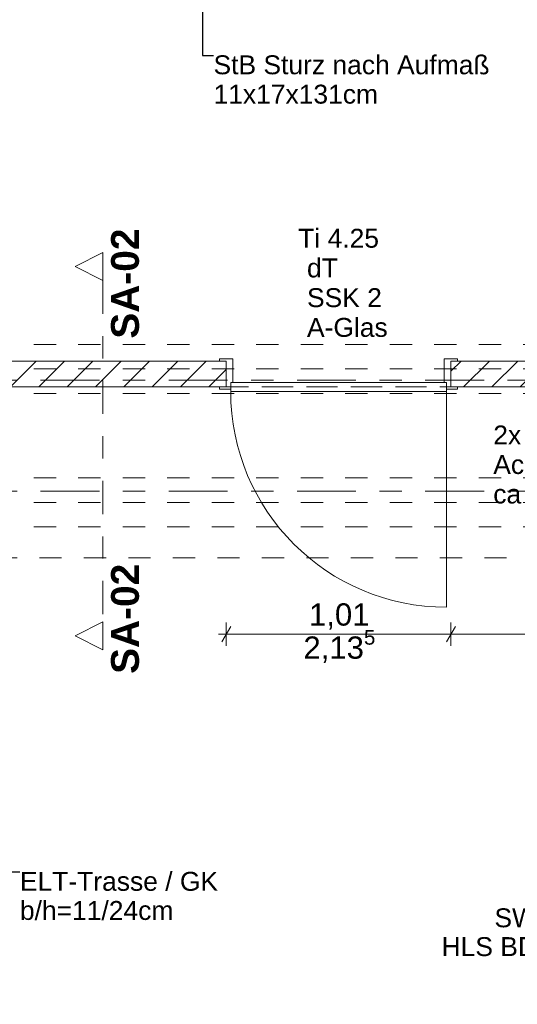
# Model space of a CAD drawing. Header units: metres. Extents: x -3.6 to 90.7, y -11.1 to 18.
# Tile 370 of 656: x 36.9 to 39.2, y 3 to 7.5. Entities that reach past the tile are written whole.
import ezdxf

# ---------------------------------------------------------------- set-up
doc = ezdxf.new("R2010")
doc.units = ezdxf.units.M
doc.header["$MEASUREMENT"] = 0
for name, pattern in [('Achse', [0.2, 0.1, -0.05, 0, -0.05]), ('Schnittlinie', [0.3, 0.15, -0.075, 0, -0.075]), ('Strichlinie doppelt', [0.546806, 0.264583, -0.105833, 0.070556, -0.105833]), ('Strichlinie eng', [0.115, 0.075, -0.04]), ('Untersicht', [0.1, 0.075, -0.025]), ('Wipeout_Contour', [1, 0, -1])]:
    doc.linetypes.add(name, pattern=pattern)
for name, color, linetype in [('152 - Bemaßung_ Beschriftung.Ausbau', 7, 'Continuous'), ('203 - Marker.Schnitt - Ausbaudetail SA', 7, 'Continuous'), ('451 - Universal.Achsen Raster', 7, 'Continuous'), ('605 - Struktur.Wand Innen', 7, 'Continuous'), ('608 - Struktur.Träger', 7, 'Continuous'), ('650 - Abdeckung.Fußboden Aufbau', 7, 'Continuous'), ('Neubau_152 - Bemaßung_ Beschriftung.Ausbau', 7, 'Continuous'), ('Neubau_653 - Abdeckung.TB Verkofferung', 7, 'Continuous')]:
    doc.layers.add(name, color=color, linetype=linetype)
doc.styles.add('ERSTELLTER_STIL_1', font='txt')
doc.styles.add('ERSTELLTER_STIL_2', font='txt')
doc.dimstyles.new('ERSTELLTER_STIL__1', dxfattribs={"dimtxt": 0.1, "dimasz": 0.0532, "dimexe": 0.18, "dimexo": 0.0625, "dimgap": 0, "dimtad": 1, "dimzin": 0, "dimdsep": 46, "dimtxsty": 'ERSTELLTER_STIL_2', "dimblk": 'ARROWHEAD_2', "dimblk1": 'ARROWHEAD_2', "dimblk2": 'ARROWHEAD_2', "dimcen": 0.09, "dimse1": 1, "dimse2": 1, "dimclrd": 7, "dimclre": 7, "dimclrt": 7, "dimazin": 0, "dimtfac": 1, "dimtdec": 4, "dimtmove": 0, "dimatfit": 3, "dimfxl": 1, "dimtolj": 1, "dimtzin": 0, "dimarcsym": 0})
doc.dimstyles.new('ERSTELLTER_STIL__3', dxfattribs={"dimtxt": 0.1, "dimasz": 0.0532, "dimexe": 0.18, "dimexo": 0.0625, "dimgap": 0, "dimtad": 1, "dimtih": 1, "dimtoh": 1, "dimzin": 0, "dimdsep": 46, "dimtxsty": 'ERSTELLTER_STIL_2', "dimblk": 'ARROWHEAD_2', "dimblk1": 'ARROWHEAD_2', "dimblk2": 'ARROWHEAD_2', "dimcen": 0.09, "dimse1": 1, "dimse2": 1, "dimclrd": 7, "dimclre": 7, "dimclrt": 7, "dimazin": 0, "dimtfac": 1, "dimtdec": 4, "dimtmove": 0, "dimatfit": 3, "dimfxl": 1, "dimtolj": 1, "dimtzin": 0, "dimarcsym": 0})
doc.dimstyles.new('ERSTELLTER_STIL__5', dxfattribs={"dimtxt": 0.18, "dimasz": 0.03648, "dimexe": 0.18, "dimexo": 0.0625, "dimgap": 0, "dimtad": 0, "dimtih": 1, "dimtoh": 1, "dimdec": 4, "dimzin": 0, "dimdsep": 46, "dimcen": 0.09, "dimadec": 0, "dimazin": 0, "dimtfac": 1, "dimtdec": 4, "dimtmove": 0, "dimatfit": 3, "dimldrblk": 'ARROWHEAD_11', "dimfxl": 1, "dimtolj": 1, "dimtzin": 0, "dimarcsym": 0})
doc.dimstyles.new('ERSTELLTER_STIL__6', dxfattribs={"dimtxt": 0.18, "dimasz": 0.02736, "dimexe": 0.18, "dimexo": 0.0625, "dimgap": 0, "dimtad": 0, "dimtih": 1, "dimtoh": 1, "dimdec": 4, "dimzin": 0, "dimdsep": 46, "dimcen": 0.09, "dimadec": 0, "dimazin": 0, "dimtfac": 1, "dimtdec": 4, "dimtmove": 0, "dimatfit": 3, "dimldrblk": 'ARROWHEAD_11', "dimfxl": 1, "dimtolj": 1, "dimtzin": 0, "dimarcsym": 0})
pattern_1 = [(45, (0, 0), (-0.0636396, 0.0636396), [])]

# ---------------------------------------------------------------- blocks, each defined once
blk = doc.blocks.new('ARROWHEAD_11')
at = {"color": 0, "linetype": 'Continuous', "lineweight": 0}
blk.add_line((0, 0), (-1, 0), dxfattribs=at)
at = {"color": 0, "linetype": 'Continuous', "lineweight": 0, "const_width": 0.25, "flags": 128}
blk.add_lwpolyline([(-0.125, 0, 1), (0.125, 0, 1)], format="xyb", close=True, dxfattribs=at)
blk = doc.blocks.new('*D436')
at = {"layer": '152 - Bemaßung_ Beschriftung.Ausbau', "color": 7, "linetype": 'Continuous', "lineweight": 5}
for p, q in [((36.605, -4.6125), (36.605, -4.5075)), ((40.015, -4.6125), (40.015, -4.5075)), ((36.6252, -4.525), (36.5848, -4.595)), ((40.0352, -4.525), (39.9948, -4.595)), ((36.605, -4.56), (40.015, -4.56))]:
    blk.add_line(p, q, dxfattribs=at)
at = {"layer": '152 - Bemaßung_ Beschriftung.Ausbau', "color": 7, "lineweight": 5, "char_height": 0.1, "attachment_point": 7, "style": 'ERSTELLTER_STIL_2'}
for s, insert in [('\\A1;{\\pql;\\fArial|b0|i0|c0|p38;11\\fArial|b0|i0|c0|p38;\\A1{\\H.66x;\\S5^  ;}}', (39.8029, -4.5411)), ('\\A1;{\\pql;\\fArial|b0|i0|c0|p38;3,41}', (38.081, -4.54))]:
    blk.add_mtext(s, dxfattribs=dict(at, insert=insert))
blk = doc.blocks.new('ARROWHEAD_2')
at = {"color": 0, "linetype": 'Continuous', "lineweight": 0}
for p, q in [((0, 0), (-1, 0)), ((-0.378, -0.655), (0.378, 0.655))]:
    blk.add_line(p, q, dxfattribs=at)
blk = doc.blocks.new('*D560')
at = {"layer": '152 - Bemaßung_ Beschriftung.Ausbau', "color": 7, "linetype": 'Continuous', "lineweight": 5}
for p, q in [((37.8652, 4.743), (37.8248, 4.673)), ((37.845, 4.6555), (37.845, 4.7605)), ((38.8752, 4.743), (38.8348, 4.673)), ((38.855, 4.6555), (38.855, 4.7605)), ((37.8107, 4.708), (37.845, 4.708)), ((37.845, 4.708), (38.855, 4.708))]:
    blk.add_line(p, q, dxfattribs=at)
at = {"layer": '152 - Bemaßung_ Beschriftung.Ausbau', "color": 7, "lineweight": 5, "char_height": 0.1, "attachment_point": 7, "style": 'ERSTELLTER_STIL_2'}
for s, insert in [('\\A1;{\\pql;\\fArial|b0|i0|c0|p38;2,13\\fArial|b0|i0|c0|p38;\\A1{\\H.66x;\\S5^  ;}}', (38.1919, 4.5686)), ('\\A1;{\\pql;\\fArial|b0|i0|c0|p38;1,01}', (38.2169, 4.728))]:
    blk.add_mtext(s, dxfattribs=dict(at, insert=insert))
blk = doc.blocks.new('*D561')
at = {"layer": '152 - Bemaßung_ Beschriftung.Ausbau', "color": 7, "linetype": 'Continuous', "lineweight": 5}
for p, q in [((38.8752, 4.743), (38.8348, 4.673)), ((38.855, 4.6555), (38.855, 4.7605)), ((39.9598, 4.673), (40.0002, 4.743)), ((39.98, 4.6555), (39.98, 4.7605)), ((38.855, 4.708), (39.98, 4.708)), ((39.98, 4.708), (40.0142, 4.708))]:
    blk.add_line(p, q, dxfattribs=at)
at = {"layer": '152 - Bemaßung_ Beschriftung.Ausbau', "color": 7, "lineweight": 5, "insert": (39.2594, 4.7086), "char_height": 0.1, "attachment_point": 7, "style": 'ERSTELLTER_STIL_2'}
blk.add_mtext('\\A1;{\\pql;\\fArial|b0|i0|c0|p38;1,12\\fArial|b0|i0|c0|p38;\\A1{\\H.66x;\\S5^  ;}}', dxfattribs=at)
blk = doc.blocks.new('*D611')
at = {"layer": '152 - Bemaßung_ Beschriftung.Ausbau', "color": 7, "linetype": 'Continuous', "lineweight": 5}
for p, q in [((45.7803, 0.245), (45.7803, 3.72)), ((45.8328, 0.245), (45.7278, 0.245)), ((45.7453, 0.2652), (45.8153, 0.2248)), ((45.7803, 0.005), (45.7803, 0.245)), ((45.8328, 0.005), (45.7278, 0.005)), ((45.7453, 0.0252), (45.8153, -0.0152)), ((45.7803, -0.0292), (45.7803, 0.005))]:
    blk.add_line(p, q, dxfattribs=at)
at = {"color": 254, "linetype": 'Wipeout_Contour', "lineweight": 0, "ltscale": 182.85335}
blk.add_wipeout([(45.7818, 0.0277), (45.7818, 0.2223), (45.6389, 0.2223), (45.6389, 0.0277)], dxfattribs=at).dxf.layer = '152 - Bemaßung_ Beschriftung.Ausbau'
at = {"layer": '152 - Bemaßung_ Beschriftung.Ausbau', "color": 7, "lineweight": 5, "insert": (45.7603, 0.0491), "char_height": 0.1, "attachment_point": 7, "rotation": 90, "style": 'ERSTELLTER_STIL_2'}
blk.add_mtext('\\A1;{\\pql;\\fArial|b0|i0|c0|p38;24}', dxfattribs=at)
blk = doc.blocks.new('*D612')
at = {"layer": '152 - Bemaßung_ Beschriftung.Ausbau', "color": 7, "linetype": 'Continuous', "lineweight": 5}
for p, q in [((45.8328, 3.72), (45.7278, 3.72)), ((45.7453, 3.7402), (45.8153, 3.6998)), ((45.7803, 0.245), (45.7803, 3.72)), ((45.7453, 0.2652), (45.8153, 0.2248))]:
    blk.add_line(p, q, dxfattribs=at)
at = {"layer": '152 - Bemaßung_ Beschriftung.Ausbau', "color": 7, "lineweight": 5, "char_height": 0.1, "attachment_point": 7, "rotation": 90, "style": 'ERSTELLTER_STIL_2'}
for s, insert in [('\\A1;{\\pql;\\fArial|b0|i0|c0|p38;17\\fArial|b0|i0|c0|p38;\\A1{\\H.66x;\\S5^  ;}}', (45.7614, 3.4979)), ('\\A1;{\\pql;\\fArial|b0|i0|c0|p38;3,47\\fArial|b0|i0|c0|p38;\\A1{\\H.66x;\\S5^  ;}}', (45.7797, 1.7235))]:
    blk.add_mtext(s, dxfattribs=dict(at, insert=insert))

msp = doc.modelspace()

# ---------------------------------------------------------------- linework, layer by layer
at = {"layer": '451 - Universal.Achsen Raster', "color": 160, "linetype": 'Strichlinie doppelt', "lineweight": 9, "true_color": 0x3232ff}
msp.add_line((64.935, 5.35), (-3.175, 5.35), dxfattribs=at)
at = {"layer": '605 - Struktur.Wand Innen', "color": 7, "linetype": 'Continuous', "lineweight": 13}
for p, q in [((37.875, 5.945), (37.875, 5.839)), ((38.825, 5.945), (38.825, 5.839))]:
    msp.add_line(p, q, dxfattribs=at)
at = {"layer": '608 - Struktur.Träger', "color": 7, "linetype": 'Untersicht', "lineweight": 13}
for p, q in [((0.38, 6.01), (61.88, 6.01)), ((0.38, 5.79), (61.88, 5.79)), ((0.38, 5.41), (61.88, 5.41)), ((0.38, 5.19), (61.88, 5.19))]:
    msp.add_line(p, q, dxfattribs=at)
at = {"layer": '608 - Struktur.Träger', "color": 7, "linetype": 'Achse', "lineweight": 9}
msp.add_line((0.38, 5.3), (61.88, 5.3), dxfattribs=at)
at = {"layer": '650 - Abdeckung.Fußboden Aufbau', "color": 7, "linetype": 'Continuous', "lineweight": 13, "flags": 128}
for points in [[(38.855, 5.819), (38.855, 5.935), (39.97, 5.935), (39.97, 6.01), (40.29, 6.01), (40.29, 5.925), (40.415, 5.925), (40.415, 5.76), (41.3, 5.76), (41.3, 5.925), (42.325, 5.925), (42.325, 5.76), (43.21, 5.76), (43.21, 5.925), (45.905, 5.925), (45.905, 5.76), (46.79, 5.76), (46.79, 5.925), (47.17, 5.925), (47.17, 6.01), (47.49, 6.01), (47.49, 5.925), (48.66, 5.925), (48.66, 5.805)], [(35.22, 5.8095), (35.22, 5.935), (37.845, 5.935), (37.845, 5.819)], [(36.605, 5.819), (36.605, 1.01), (36.715, 1.01), (36.715, 0.255), (39.97, 0.255), (39.97, 0.71), (40.015, 0.71), (40.015, 3.35), (39.9, 3.35), (39.9, 3.98), (40.015, 3.98), (40.015, 5.19), (39.97, 5.19), (39.97, 5.819), (38.855, 5.819)], [(37.845, 5.819), (36.69, 5.819)]]:
    msp.add_lwpolyline(points, dxfattribs=at)
at = {"layer": '650 - Abdeckung.Fußboden Aufbau', "color": 7, "linetype": 'Strichlinie eng', "lineweight": 13, "flags": 128}
msp.add_lwpolyline([(37.845, 5.819), (38.855, 5.819)], dxfattribs=at)
at = {"layer": 'Neubau_653 - Abdeckung.TB Verkofferung', "color": 1, "linetype": 'Untersicht', "lineweight": 9}
for p, q in [((36.605, 5.819), (40.015, 5.819)), ((36.605, 5.0505), (40.015, 5.0505))]:
    msp.add_line(p, q, dxfattribs=at)

# ---------------------------------------------------------------- texts
at = {"layer": '203 - Marker.Schnitt - Ausbaudetail SA', "color": 7, "lineweight": 13, "char_height": 0.125, "rotation": 90, "style": 'ERSTELLTER_STIL_1'}
for s, insert, attachment_point in [('\\A1;{\\pql;\\pt0;\\fArial|b1|i0|c0|p38;SA-02}', (37.4542, 6.0359), 7), ('\\A1;{\\pqr;\\pt0;\\fArial|b1|i0|c0|p38;SA-02}', (37.4542, 5.0246), 9)]:
    msp.add_mtext(s, dxfattribs=dict(at, insert=insert, attachment_point=attachment_point))
at = {"layer": '605 - Struktur.Wand Innen', "color": 7, "lineweight": 9, "char_height": 0.085, "style": 'ERSTELLTER_STIL_2'}
for s, insert, attachment_point in [('\\A1;{\\pqc;\\pt0;\\fArial|b0|i0|c0|p38;Ti 4.25}', (38.35, 6.4435), 8), ('\\A1;{\\pqr;\\pt0;\\fArial|b0|i0|c0|p38;}', (38.1425, 6.4157), 3), ('\\A1;{\\pql;\\pt0;\\fArial|b0|i0|c0|p38;dT}', (38.2078, 6.3963), 1), ('\\A1;{\\pqr;\\pt0;\\fArial|b0|i0|c0|p38;}', (38.1425, 6.2821), 3), ('\\A1;{\\pql;\\pt0;\\fArial|b0|i0|c0|p38;SSK 2}', (38.2078, 6.2627), 1), ('\\A1;{\\pqr;\\pt0;\\fArial|b0|i0|c0|p38;}', (38.1425, 6.1486), 3), ('\\A1;{\\pql;\\pt0;\\fArial|b0|i0|c0|p38;A-Glas}', (38.2078, 6.1291), 1)]:
    msp.add_mtext(s, dxfattribs=dict(at, insert=insert, attachment_point=attachment_point))
at = {"layer": 'Neubau_152 - Bemaßung_ Beschriftung.Ausbau', "color": 7, "linetype": 'Continuous', "lineweight": 9, "char_height": 0.085, "style": 'ERSTELLTER_STIL_2'}
for s, insert, attachment_point, line_spacing_factor in [('\\A1;{\\pql;\\fArial|b0|i0|c0|p38;StB Sturz\\fArial|b0|i0|c0|p38; nach Aufmaß\\P\\pql;\\fArial|b0|i0|c0|p38;11\\fArial|b0|i0|c0|p38;x\\fArial|b0|i0|c0|p38;17\\fArial|b0|i0|c0|p38;x\\fArial|b0|i0|c0|p38;131\\fArial|b0|i0|c0|p38;cm}', (37.7878, 7.309), 1, 0.931204), ('\\A1;{\\pql;\\fArial|b0|i0|c0|p38;2x \\fArial|b0|i0|c0|p38;E WD Ø 80\\P\\pql;\\fArial|b0|i0|c0|p38;Achse \\fArial|b0|i0|c0|p38;\\H0.983357x;zu OKF\\fArial|b0|i0|c0|p38;\\H1.016925x;F\\P\\pql;\\fArial|b0|i0|c0|p38;ca\\fArial|b0|i0|c0|p38; 2,40 - 2,95m}', (39.0451, 5.6456), 1, 0.93588), ('\\A1;{\\pqc;\\fArial|b0|i0|c0|p38;SW-ST01\\P\\pqc;\\fArial|b0|i0|c0|p38;HLS BD\\fArial|b0|i0|c0|p38; \\fArial|b0|i0|c0|p38;Ø\\fArial|b0|i0|c0|p38;140\\fArial|b0|i0|c0|p38;-180}', (39.3076, 3.4761), 2, 0.913298)]:
    msp.add_mtext(s, dxfattribs=dict(at, insert=insert, attachment_point=attachment_point, line_spacing_factor=line_spacing_factor))
at = {"layer": 'Neubau_152 - Bemaßung_ Beschriftung.Ausbau', "color": 1, "linetype": 'Continuous', "lineweight": 13, "insert": (36.9177, 3.6401), "char_height": 0.085, "attachment_point": 1, "line_spacing_factor": 0.924256, "style": 'ERSTELLTER_STIL_2'}
msp.add_mtext('\\A1;{\\pql;\\fArial|b0|i0|c0|p38;ELT-Trasse / GK\\P\\pql;\\fArial|b0|i0|c0|p38;b/h=\\fArial|b0|i0|c0|p38;11\\fArial|b0|i0|c0|p38;/\\fArial|b0|i0|c0|p38;24\\fArial|b0|i0|c0|p38;cm}', dxfattribs=at)

# ---------------------------------------------------------------- dimensions: what is measured, and where the dimension line sits
at = {"layer": '152 - Bemaßung_ Beschriftung.Ausbau', "color": 7, "linetype": 'Continuous', "lineweight": 5}
dim = msp.add_linear_dim(base=(40.015, -4.56), p1=(36.605, 3.2547), p2=(40.015, 4.5325), dimstyle='ERSTELLTER_STIL__3', dxfattribs=at)
dim.commit()
dim.dimension.update_dxf_attribs({"geometry": '*D436', "text_midpoint": (38.2109, -4.49), "dimtype": 160})

# ---------------------------------------------------------------- leaders
at = {"layer": 'Neubau_152 - Bemaßung_ Beschriftung.Ausbau', "color": 1, "linetype": 'Continuous', "lineweight": 13, "annotation_type": 0, "has_hookline": 1}
for points, dimstyle, hookline_direction, text_width in [([(37.7378, 8.1725), (37.7378, 7.309), (37.7878, 7.309)], 'ERSTELLTER_STIL__6', 0, 1.2306), ([(40.0919, 5.14), (39.9115, 5.6456), (39.8704, 5.6456)], 'ERSTELLTER_STIL__6', 1, 0.8253), ([(36.6683, 3.3912), (36.8394, 3.6401), (36.9177, 3.6401)], 'ERSTELLTER_STIL__5', 0, 0.8805), ([(40.145, 3.66), (39.8425, 3.4761), (39.7945, 3.4761)], 'ERSTELLTER_STIL__6', 1, 0.9739)]:
    msp.add_leader(points, dimstyle=dimstyle, dxfattribs=dict(at, hookline_direction=hookline_direction, text_width=text_width))

# ---------------------------------------------------------------- next in the draw order: dimensions: what is measured, and where the dimension line sits
at = {"layer": '152 - Bemaßung_ Beschriftung.Ausbau', "color": 7, "linetype": 'Continuous', "lineweight": 5}
dim = msp.add_linear_dim(base=(45.7803, 0.245), p1=(45.7803, 0.005), p2=(22.1775, 0.245), angle=90, dimstyle='ERSTELLTER_STIL__1', dxfattribs=at)
dim.commit()
dim.dimension.update_dxf_attribs({"geometry": '*D611', "text_midpoint": (45.7103, 0.1253), "dimtype": 160, "text_rotation": 90})

# ---------------------------------------------------------------- next in the draw order: wipeouts: each hides what was drawn before it
at = {"color": 254, "linetype": 'Wipeout_Contour', "lineweight": 0, "ltscale": 150.752623}
msp.add_wipeout([(36.605, 5.819), (37.845, 5.819), (37.845, 5.935), (36.605, 5.935)], dxfattribs=at).dxf.layer = '605 - Struktur.Wand Innen'
at = {"color": 254, "linetype": 'Wipeout_Contour', "lineweight": 0, "ltscale": 159.421291}
msp.add_wipeout([(38.855, 5.935), (38.855, 5.819), (39.98, 5.819), (39.98, 5.935)], dxfattribs=at).dxf.layer = '605 - Struktur.Wand Innen'

# ---------------------------------------------------------------- next in the draw order: hatches: boundary and pattern name
at = {"layer": '605 - Struktur.Wand Innen', "linetype": 'Continuous', "lineweight": 0, "true_color": 0x000000}
h = msp.add_hatch(dxfattribs=at)
h.set_pattern_fill('MW_Ziegel_0001', color=18, style=0, pattern_type=2)
h.set_pattern_definition(pattern_1)
h.paths.add_polyline_path([(36.605, 5.819), (37.845, 5.819), (37.845, 5.935), (36.605, 5.935)])
h = msp.add_hatch(dxfattribs=at)
h.set_pattern_fill('MW_Ziegel_0001', color=18, style=0, pattern_type=2)
h.set_pattern_definition(pattern_1)
h.paths.add_polyline_path([(38.855, 5.935), (38.855, 5.819), (39.98, 5.819), (39.98, 5.935)])

# ---------------------------------------------------------------- next in the draw order: linework, layer by layer
at = {"layer": '203 - Marker.Schnitt - Ausbaudetail SA', "color": 7, "linetype": 'Schnittlinie', "lineweight": 13}
msp.add_line((37.2909, 6.2975), (37.2909, 4.763), dxfattribs=at)
at = {"layer": '451 - Universal.Achsen Raster', "color": 160, "linetype": 'Strichlinie doppelt', "lineweight": 9, "true_color": 0x3232ff}
msp.add_line((64.935, 5.85), (-3.175, 5.85), dxfattribs=at)
at = {"layer": '605 - Struktur.Wand Innen', "color": 7, "linetype": 'Continuous', "lineweight": 13}
for p, q in [((37.815, 5.935), (37.815, 5.945)), ((37.815, 5.945), (37.875, 5.945)), ((37.845, 5.935), (37.815, 5.935)), ((37.845, 5.819), (37.845, 5.935)), ((38.885, 5.945), (38.825, 5.945)), ((38.855, 5.819), (38.855, 5.935)), ((38.855, 5.935), (38.885, 5.935)), ((38.885, 5.935), (38.885, 5.945)), ((37.815, 5.809), (37.815, 5.819)), ((37.815, 5.819), (37.845, 5.819)), ((37.865, 5.809), (37.815, 5.809)), ((37.875, 5.839), (37.865, 5.839)), ((37.865, 5.839), (37.865, 5.809)), ((37.865, 5.799), (37.865, 5.839)), ((37.865, 5.839), (38.835, 5.839)), ((38.835, 5.799), (37.865, 5.799)), ((38.825, 5.839), (38.835, 5.839)), ((38.835, 5.839), (38.835, 5.809)), ((38.835, 5.839), (38.835, 5.799)), ((38.835, 5.809), (38.885, 5.809)), ((38.835, 5.799), (38.835, 4.829)), ((38.885, 5.819), (38.855, 5.819)), ((38.885, 5.809), (38.885, 5.819))]:
    msp.add_line(p, q, dxfattribs=at)
at = {"layer": '605 - Struktur.Wand Innen', "color": 7, "linetype": 'Continuous', "lineweight": 18}
for p, q in [((37.845, 5.935), (37.845, 5.819)), ((37.845, 5.935), (37.845, 5.819)), ((37.845, 5.935), (37.845, 5.819)), ((38.855, 5.935), (38.855, 5.819)), ((38.855, 5.935), (38.855, 5.819)), ((38.855, 5.935), (38.855, 5.819))]:
    msp.add_line(p, q, dxfattribs=at)
at = {"layer": '605 - Struktur.Wand Innen', "color": 7, "linetype": 'Continuous', "lineweight": 18, "flags": 128}
for points in [[(37.845, 5.935), (36.605, 5.935)], [(39.98, 5.935), (38.855, 5.935)], [(36.605, 5.819), (37.845, 5.819)], [(38.855, 5.819), (39.98, 5.819)]]:
    msp.add_lwpolyline(points, dxfattribs=at)
at = {"layer": '605 - Struktur.Wand Innen', "color": 7, "linetype": 'Continuous', "lineweight": 9}
msp.add_arc((38.835, 5.799), 0.97, 180, 270, dxfattribs=at)
at = {"layer": '608 - Struktur.Träger', "color": 7, "linetype": 'Achse', "lineweight": 9}
msp.add_line((0.38, 5.9), (61.88, 5.9), dxfattribs=at)

# ---------------------------------------------------------------- next in the draw order: dimensions: what is measured, and where the dimension line sits
at = {"layer": '152 - Bemaßung_ Beschriftung.Ausbau', "color": 7, "linetype": 'Continuous', "lineweight": 5}
for base, p1, p2, picture, middle in [((38.855, 4.708), (37.845, 5.809), (38.855, 5.809), '*D560', (38.3468, 4.778)), ((39.97999, 4.70797), (38.85497, 5.809), (39.97999, 5.819), '*D561', (39.52435, 4.77797))]:
    dim = msp.add_linear_dim(base=base, p1=p1, p2=p2, dimstyle='ERSTELLTER_STIL__3', dxfattribs=at)
    dim.commit()
    dim.dimension.update_dxf_attribs({"geometry": picture, "text_midpoint": middle, "dimtype": 160})
dim = msp.add_linear_dim(base=(45.780333, 3.719998), p1=(22.1775, 0.245), p2=(44.709987, 3.719998), angle=90, dimstyle='ERSTELLTER_STIL__1', dxfattribs=at)
dim.commit()
dim.dimension.update_dxf_attribs({"geometry": '*D612', "text_midpoint": (45.710333, 1.988441), "dimtype": 160, "text_rotation": 90})

# ---------------------------------------------------------------- next in the draw order: wipeouts: each hides what was drawn before it
at = {"color": 254, "linetype": 'Wipeout_Contour', "lineweight": 0, "ltscale": 112.877709}
msp.add_wipeout([(37.2909, 6.4225), (37.1659, 6.36), (37.2909, 6.2975)], dxfattribs=at).dxf.layer = '203 - Marker.Schnitt - Ausbaudetail SA'
at = {"color": 254, "linetype": 'Wipeout_Contour', "lineweight": 0, "ltscale": 112.143675}
msp.add_wipeout([(37.2909, 4.638), (37.2909, 4.763), (37.1659, 4.7005)], dxfattribs=at).dxf.layer = '203 - Marker.Schnitt - Ausbaudetail SA'

# ---------------------------------------------------------------- next in the draw order: linework, layer by layer
at = {"layer": '203 - Marker.Schnitt - Ausbaudetail SA', "color": 7, "linetype": 'Continuous', "lineweight": 13, "flags": 128}
for points in [[(37.2909, 6.4225), (37.2909, 6.2975), (37.1659, 6.36)], [(37.2909, 4.638), (37.2909, 4.763), (37.1659, 4.7005)]]:
    msp.add_lwpolyline(points, close=True, dxfattribs=at)

doc.saveas('drawing.dxf')
